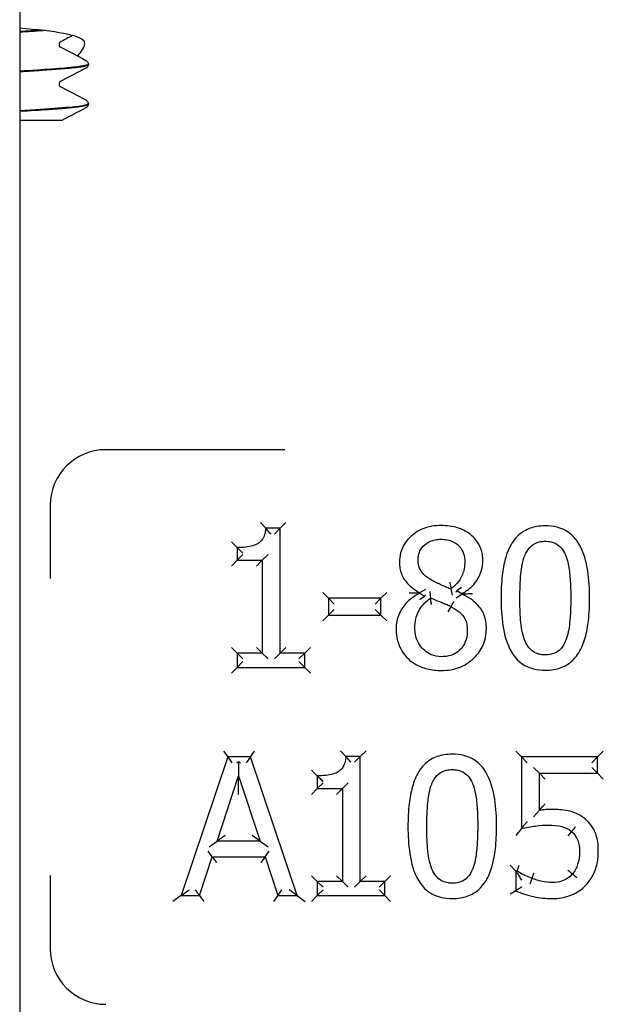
# Model space of a CAD drawing. Header units: inches. Extents: x 24 to 1128, y -69 to 748.
# Tile 510 of 656: x 741.16 to 742.21, y 304.05 to 305.82. Entities that reach past the tile are written whole.
import ezdxf

# ---------------------------------------------------------------- set-up
doc = ezdxf.new("R2010")
doc.units = ezdxf.units.IN
doc.header["$LTSCALE"] = 32
doc.header["$MEASUREMENT"] = 0
doc.layers.add('Visible (ANSI)', color=7, linetype='Continuous', lineweight=30)

msp = doc.modelspace()

# ---------------------------------------------------------------- linework, layer by layer
at = {"layer": 'Visible (ANSI)'}
for p, q in [((741.15563, 310.10867), (741.15563, 294.35867)), ((741.27942, 305.7414), (741.27942, 305.74073)), ((741.27942, 305.6699), (741.27942, 305.66923)), ((741.23176, 305.63992), (741.15563, 305.63992)), ((741.63352, 305.04617), (741.31067, 305.04617)), ((741.21067, 304.94617), (741.21067, 304.81365)), ((741.59936, 304.90451), (741.58974, 304.91492)), ((741.62529, 304.90451), (741.63571, 304.91492)), ((741.62529, 304.90451), (741.59936, 304.90451)), ((741.62529, 304.90451), (741.61487, 304.89409)), ((741.62529, 304.67922), (741.62529, 304.90451)), ((741.5477, 304.86966), (741.53728, 304.88008)), ((741.5477, 304.86966), (741.5477, 304.84677)), ((741.5477, 304.84677), (741.55811, 304.85718)), ((741.59308, 304.84677), (741.6035, 304.85718)), ((741.5477, 304.84677), (741.53728, 304.83635)), ((741.5477, 304.84677), (741.59308, 304.84677)), ((741.59308, 304.84677), (741.58266, 304.83635)), ((741.59308, 304.84677), (741.59308, 304.67922)), ((741.71261, 304.77829), (741.70219, 304.78871)), ((741.80722, 304.77829), (741.81764, 304.78871)), ((741.88733, 304.79421), (741.87691, 304.78822)), ((741.87691, 304.78822), (741.87691, 304.78721)), ((741.88585, 304.78163), (741.87691, 304.78721)), ((741.89697, 304.7787), (741.8958, 304.79042)), ((741.93344, 304.79531), (741.93541, 304.78371)), ((741.94267, 304.77913), (741.95309, 304.78579)), ((741.94407, 304.79234), (741.95309, 304.7868)), ((741.95309, 304.78579), (741.95309, 304.7868)), ((741.80722, 304.77829), (741.71261, 304.77829)), ((741.71261, 304.77829), (741.72303, 304.76787)), ((741.71261, 304.77829), (741.71261, 304.7479)), ((741.80722, 304.77829), (741.7968, 304.76787)), ((741.80722, 304.7479), (741.80722, 304.77829)), ((741.71261, 304.7479), (741.72303, 304.75832)), ((741.80722, 304.7479), (741.7968, 304.75832)), ((741.92857, 304.75399), (741.93364, 304.7631)), ((741.70219, 304.73749), (741.71261, 304.7479)), ((741.71261, 304.7479), (741.80722, 304.7479)), ((741.80722, 304.7479), (741.81764, 304.73749)), ((741.5477, 304.67922), (741.53728, 304.68964)), ((741.59308, 304.67922), (741.5477, 304.67922)), ((741.5477, 304.67922), (741.5477, 304.6537)), ((741.5477, 304.67922), (741.55811, 304.66881)), ((741.59308, 304.67922), (741.58266, 304.68964)), ((741.59308, 304.67922), (741.6035, 304.66881)), ((741.62529, 304.67922), (741.61487, 304.66881)), ((741.62529, 304.67922), (741.63571, 304.68964)), ((741.66966, 304.67922), (741.62529, 304.67922)), ((741.66966, 304.67922), (741.65924, 304.66881)), ((741.66966, 304.67922), (741.68008, 304.68964)), ((741.66966, 304.6537), (741.66966, 304.67922)), ((741.5477, 304.6537), (741.55811, 304.66411)), ((741.66966, 304.6537), (741.65924, 304.66411)), ((741.53728, 304.64328), (741.5477, 304.6537)), ((741.5477, 304.6537), (741.66966, 304.6537)), ((741.66966, 304.6537), (741.68008, 304.64328)), ((741.5233, 304.50249), (741.53078, 304.49208)), ((741.57171, 304.49208), (741.57919, 304.50249)), ((741.74391, 304.49289), (741.73429, 304.50331)), ((741.76984, 304.49289), (741.78026, 304.50331)), ((742.06077, 304.49208), (742.05035, 304.50249)), ((742.19792, 304.49208), (742.20834, 304.50249)), ((741.53078, 304.49208), (741.4465, 304.24208)), ((741.57171, 304.49208), (741.53078, 304.49208)), ((741.53078, 304.49208), (741.53826, 304.48166)), ((741.5472, 304.48166), (741.55041, 304.48399)), ((741.55041, 304.48399), (741.55043, 304.45804)), ((741.55041, 304.48399), (741.55363, 304.48166)), ((741.57171, 304.49208), (741.56422, 304.48166)), ((741.65598, 304.24208), (741.57171, 304.49208)), ((741.76984, 304.49289), (741.74391, 304.49289)), ((741.76984, 304.49289), (741.75942, 304.48247)), ((741.76984, 304.2676), (741.76984, 304.49289)), ((742.06077, 304.49208), (742.06077, 304.36323)), ((742.06077, 304.49208), (742.07118, 304.48166)), ((742.19792, 304.49208), (742.06077, 304.49208)), ((742.19792, 304.49208), (742.1875, 304.48166)), ((742.19792, 304.4627), (742.19792, 304.49208)), ((741.69225, 304.45804), (741.68183, 304.46846)), ((742.09298, 304.4627), (742.08256, 304.47312)), ((742.19792, 304.4627), (742.1875, 304.47312)), ((741.51194, 304.34034), (741.55043, 304.45804)), ((741.55046, 304.42461), (741.55043, 304.45804)), ((741.55043, 304.45804), (741.58913, 304.34034)), ((741.69225, 304.45804), (741.69225, 304.43515)), ((742.09298, 304.4627), (742.10339, 304.45229)), ((742.09298, 304.4627), (742.19792, 304.4627)), ((742.09298, 304.39605), (742.09298, 304.4627)), ((742.19792, 304.4627), (742.20834, 304.45229)), ((741.69225, 304.43515), (741.68183, 304.42473)), ((741.69225, 304.43515), (741.70267, 304.44557)), ((741.69225, 304.43515), (741.73763, 304.43515)), ((741.73763, 304.43515), (741.72721, 304.42473)), ((741.73763, 304.43515), (741.74805, 304.44557)), ((741.73763, 304.43515), (741.73763, 304.2676)), ((742.08256, 304.38415), (742.09298, 304.39605)), ((742.06077, 304.36323), (742.05035, 304.35028)), ((741.52631, 304.35075), (741.51194, 304.34034)), ((741.58913, 304.34034), (741.57474, 304.35075)), ((742.15112, 304.35776), (742.14436, 304.34984)), ((741.49757, 304.32992), (741.51194, 304.34034)), ((741.58913, 304.34034), (741.51194, 304.34034)), ((741.58913, 304.34034), (741.60352, 304.32992)), ((741.48013, 304.24208), (741.50282, 304.31197)), ((741.50282, 304.31197), (741.49525, 304.32239)), ((741.50282, 304.31197), (741.51039, 304.30156)), ((741.50282, 304.31197), (741.59825, 304.31197)), ((741.59825, 304.31197), (741.59067, 304.30156)), ((741.59825, 304.31197), (741.60582, 304.32239)), ((741.59825, 304.31197), (741.62094, 304.24208)), ((742.05043, 304.28645), (742.04002, 304.29686)), ((742.05286, 304.28645), (742.05629, 304.29686)), ((741.21067, 304.27868), (741.21067, 304.14617)), ((741.69225, 304.2676), (741.68183, 304.27802)), ((741.73763, 304.2676), (741.72721, 304.27802)), ((741.76984, 304.2676), (741.78026, 304.27802)), ((741.81421, 304.2676), (741.82463, 304.27802)), ((742.05286, 304.28645), (742.05043, 304.28645)), ((742.05043, 304.28645), (742.05043, 304.25099)), ((742.05043, 304.28645), (742.05227, 304.28461)), ((742.07629, 304.26327), (742.07981, 304.27307)), ((742.16046, 304.27421), (742.15254, 304.28098)), ((741.73763, 304.2676), (741.69225, 304.2676)), ((741.69225, 304.2676), (741.69225, 304.24208)), ((741.69225, 304.2676), (741.70267, 304.25719)), ((741.73763, 304.2676), (741.74805, 304.25719)), ((741.76984, 304.2676), (741.75942, 304.25719)), ((741.81421, 304.2676), (741.76984, 304.2676)), ((741.81421, 304.2676), (741.80379, 304.25719)), ((741.81421, 304.24208), (741.81421, 304.2676)), ((741.4465, 304.24208), (741.432, 304.23166)), ((741.4465, 304.24208), (741.46101, 304.25249)), ((741.4465, 304.24208), (741.48013, 304.24208)), ((741.48013, 304.24208), (741.47256, 304.25249)), ((741.48013, 304.24208), (741.4877, 304.23166)), ((741.62094, 304.24208), (741.61337, 304.23166)), ((741.62094, 304.24208), (741.62851, 304.25249)), ((741.62094, 304.24208), (741.65598, 304.24208)), ((741.65598, 304.24208), (741.64148, 304.25249)), ((741.65598, 304.24208), (741.67049, 304.23166)), ((741.68183, 304.23166), (741.69225, 304.24208)), ((741.69225, 304.24208), (741.70267, 304.25249)), ((741.69225, 304.24208), (741.81421, 304.24208)), ((741.81421, 304.24208), (741.80379, 304.25249)), ((741.81421, 304.24208), (741.82463, 304.23166)), ((742.05043, 304.25099), (742.04002, 304.24451))]:
    msp.add_line(p, q, dxfattribs=at)
for centre, start, end in [((741.31067, 304.94617), 90, 180), ((741.31067, 304.14617), 180, 270)]:
    msp.add_arc(centre, 0.1, start, end, dxfattribs=at)
msp.add_ellipse((741.05349, 305.78047), major_axis=(0.21875, 0), ratio=0.1316525, start_param=0.1108904, end_param=1.0849816, dxfattribs=at)
for points in [[(741.19414, 305.8025), (741.18209, 305.80171), (741.16911, 305.80092), (741.15545, 305.80013)], [(741.2508, 305.7929), (741.24343, 305.78904), (741.23605, 305.78517), (741.22868, 305.7813)], [(741.22868, 305.77232), (741.24402, 305.76427), (741.25937, 305.75623), (741.27471, 305.7482)], [(741.27471, 305.73392), (741.25937, 305.72589), (741.24402, 305.71785), (741.22868, 305.7098)], [(741.22868, 305.70082), (741.24402, 305.69277), (741.25937, 305.68473), (741.27471, 305.6767)], [(741.27471, 305.66242), (741.26039, 305.65493), (741.24607, 305.64743), (741.23176, 305.63992)]]:
    msp.add_open_spline(points, degree=3, dxfattribs=at)
for points, knots in [([(741.15562, 305.79946), (741.16284, 305.79988), (741.16986, 305.8003), (741.17665, 305.80071), (741.18408, 305.80117), (741.1912, 305.80162), (741.19799, 305.80208)], [14.04679048, 14.04679048, 14.04679048, 14.04679048, 14.15656439, 14.15656439, 14.15656439, 14.27673301, 14.27673301, 14.27673301, 14.27673301]), ([(741.22869, 305.78131), (741.22869, 305.78131), (741.22845, 305.78121), (741.22769, 305.78042), (741.22733, 305.77996), (741.2267, 305.77863), (741.22647, 305.77773), (741.22647, 305.77681)], [0.002645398, 0.002645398, 0.002645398, 0.002645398, 0.027589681, 0.027589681, 0.042171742, 0.042171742, 0.057287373, 0.057287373, 0.057287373, 0.057287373]), ([(741.2709, 305.78365), (741.27207, 305.78227), (741.27246, 305.7802), (741.27137, 305.77195), (741.26696, 305.76392), (741.25955, 305.75614)], [0, 0, 0, 0, 0.0813335, 0.0813335, 0.26320463, 0.26320463, 0.26320463, 0.26320463]), ([(741.22647, 305.77681), (741.22647, 305.77543), (741.22703, 305.77414), (741.22796, 305.77285), (741.22832, 305.77258), (741.22863, 305.77235), (741.22869, 305.77232), (741.22869, 305.77232)], [0, 0, 0, 0, 0.022828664, 0.022828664, 0.041633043, 0.041633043, 0.054614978, 0.054614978, 0.054614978, 0.054614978]), ([(741.27471, 305.7482), (741.27549, 305.74779), (741.27634, 305.74729), (741.27774, 305.74585), (741.27824, 305.74521), (741.27906, 305.74356), (741.27937, 305.74251), (741.27942, 305.74142)], [0, 0, 0, 0, 0.028459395, 0.028459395, 0.043235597, 0.043235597, 0.058545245, 0.058545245, 0.058545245, 0.058545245]), ([(741.2791, 305.74142), (741.27914, 305.73963), (741.27132, 305.73784), (741.25575, 305.73605), (741.23424, 305.73358), (741.19822, 305.73111), (741.15552, 305.72863)], [-15.1708472, -15.1708472, -15.1708472, -15.1708472, -14.6990684, -14.6990684, -14.6990684, -14.0467905, -14.0467905, -14.0467905, -14.0467905]), ([(741.15558, 305.72796), (741.16972, 305.72878), (741.18313, 305.72959), (741.19548, 305.73041), (741.2462, 305.73376), (741.27785, 305.73711), (741.27936, 305.74046), (741.2794, 305.74055), (741.27942, 305.74064), (741.27942, 305.74073)], [7.7636052, 7.7636052, 7.7636052, 7.7636052, 7.9785276, 7.9785276, 7.9785276, 8.8619138, 8.8619138, 8.8619138, 8.8853453, 8.8853453, 8.8853453, 8.8853453]), ([(741.27942, 305.7407), (741.27935, 305.73925), (741.27881, 305.73788), (741.27756, 305.736), (741.2769, 305.73539), (741.27574, 305.7345), (741.27522, 305.73419), (741.27471, 305.73392)], [0, 0, 0, 0, 0.020588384, 0.020588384, 0.04017257, 0.04017257, 0.058516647, 0.058516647, 0.058516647, 0.058516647]), ([(741.22869, 305.70981), (741.22869, 305.70981), (741.22845, 305.70971), (741.22769, 305.70892), (741.22733, 305.70846), (741.2267, 305.70713), (741.22647, 305.70623), (741.22647, 305.70531)], [0.002645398, 0.002645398, 0.002645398, 0.002645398, 0.027589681, 0.027589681, 0.042171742, 0.042171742, 0.057287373, 0.057287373, 0.057287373, 0.057287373]), ([(741.22647, 305.70531), (741.22647, 305.70393), (741.22703, 305.70264), (741.22796, 305.70135), (741.22832, 305.70108), (741.22863, 305.70085), (741.22869, 305.70082), (741.22869, 305.70082)], [0, 0, 0, 0, 0.022828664, 0.022828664, 0.041633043, 0.041633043, 0.054614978, 0.054614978, 0.054614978, 0.054614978]), ([(741.27471, 305.6767), (741.27549, 305.67629), (741.27634, 305.67579), (741.27774, 305.67435), (741.27824, 305.67371), (741.27906, 305.67206), (741.27937, 305.67101), (741.27942, 305.66992)], [0, 0, 0, 0, 0.028459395, 0.028459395, 0.043235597, 0.043235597, 0.058545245, 0.058545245, 0.058545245, 0.058545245]), ([(741.15555, 305.65646), (741.1745, 305.65756), (741.19217, 305.65865), (741.20772, 305.65974), (741.25272, 305.6629), (741.27929, 305.66607), (741.27941, 305.66923)], [1.4804199, 1.4804199, 1.4804199, 1.4804199, 1.7685955, 1.7685955, 1.7685955, 2.60216, 2.60216, 2.60216, 2.60216]), ([(741.27913, 305.66992), (741.27927, 305.66872), (741.27581, 305.66751), (741.2686, 305.6663), (741.25035, 305.66325), (741.20842, 305.66019), (741.15561, 305.65713)], [-8.8876619, -8.8876619, -8.8876619, -8.8876619, -8.569564, -8.569564, -8.569564, -7.7636052, -7.7636052, -7.7636052, -7.7636052]), ([(741.27942, 305.6692), (741.27935, 305.66775), (741.27881, 305.66638), (741.27756, 305.6645), (741.2769, 305.66389), (741.27574, 305.663), (741.27522, 305.66269), (741.27471, 305.66242)], [0, 0, 0, 0, 0.020588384, 0.020588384, 0.04017257, 0.04017257, 0.058516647, 0.058516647, 0.058516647, 0.058516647]), ([(741.59936, 304.90451), (741.59912, 304.90151), (741.59869, 304.89859), (741.59717, 304.89211), (741.59588, 304.88866), (741.5928, 304.88343), (741.59121, 304.88144), (741.58819, 304.8787), (741.58693, 304.87776), (741.58558, 304.87695), (741.58279, 304.87528), (741.5795, 304.87393), (741.57201, 304.87175), (741.56773, 304.87097), (741.55824, 304.86989), (741.55298, 304.86966), (741.5477, 304.86966)], [-0.21914518, -0.21914518, -0.21914518, -0.21914518, -0.19291175, -0.19291175, -0.15742494, -0.15742494, -0.13012741, -0.13012741, -0.11306644, -0.11306644, -0.11306644, -0.07974952, -0.07974952, -0.04257171, -0.04257171, 0, 0, 0, 0]), ([(741.60833, 304.89409), (741.60831, 304.89412), (741.60829, 304.89414), (741.60743, 304.89521), (741.60658, 304.89625), (741.60493, 304.89823), (741.60412, 304.89918), (741.60248, 304.90106), (741.60166, 304.90198), (741.60047, 304.9033), (741.60004, 304.90377), (741.5995, 304.90436), (741.59936, 304.90451), (741.59936, 304.90451)], [-0.000246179, -0.000246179, -0.000246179, -0.000246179, 0, 0, 0.010218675, 0.010218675, 0.020229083, 0.020229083, 0.031714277, 0.031714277, 0.040524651, 0.040524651, 0.048289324, 0.048289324, 0.048289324, 0.048289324]), ([(741.91601, 304.90937), (741.91049, 304.90937), (741.90482, 304.90897), (741.89245, 304.90685), (741.88579, 304.90491), (741.87012, 304.89769), (741.86174, 304.89143), (741.84926, 304.87674), (741.84489, 304.86858), (741.84125, 304.8545), (741.84065, 304.8489), (741.84065, 304.84353)], [-0.24108925, -0.24108925, -0.24108925, -0.24108925, -0.20285247, -0.20285247, -0.15755053, -0.15755053, -0.09071955, -0.09071955, -0.03520387, -0.03520387, 0, 0, 0, 0]), ([(741.99117, 304.84575), (741.99117, 304.84967), (741.99087, 304.85371), (741.98899, 304.8642), (741.98673, 304.87061), (741.97899, 304.88386), (741.97312, 304.88998), (741.96015, 304.89948), (741.95317, 304.90286), (741.93605, 304.90829), (741.92587, 304.90937), (741.91601, 304.90937)], [-0.2382608, -0.2382608, -0.2382608, -0.2382608, -0.21252746, -0.21252746, -0.17135413, -0.17135413, -0.11832726, -0.11832726, -0.06910487, -0.06910487, 0, 0, 0, 0]), ([(742.10382, 304.90876), (742.09889, 304.90876), (742.09381, 304.90842), (742.08059, 304.90624), (742.07242, 304.90357), (742.05597, 304.89374), (742.04864, 304.88595), (742.04334, 304.87746), (742.03787, 304.8687), (742.03444, 304.85955), (742.02895, 304.84015), (742.02719, 304.82992), (742.02436, 304.80594), (742.02379, 304.79216), (742.02379, 304.77849)], [-0.39762782, -0.39762782, -0.39762782, -0.39762782, -0.36373585, -0.36373585, -0.30950871, -0.30950871, -0.24393732, -0.24393732, -0.24393732, -0.1766061, -0.1766061, -0.10179305, -0.10179305, 0, 0, 0, 0]), ([(742.18364, 304.7787), (742.18364, 304.79484), (742.18281, 304.81136), (742.17762, 304.84416), (742.17355, 304.86083), (742.16429, 304.87635), (742.15951, 304.88436), (742.153, 304.89189), (742.13241, 304.90586), (742.11748, 304.90876), (742.10382, 304.90876)], [-0.3955508, -0.3955508, -0.3955508, -0.3955508, -0.2754195, -0.2754195, -0.15529321, -0.15529321, -0.15529321, -0.09373364, -0.09373364, 0, 0, 0, 0]), ([(741.87428, 304.84738), (741.87428, 304.85003), (741.87449, 304.85264), (741.87565, 304.85915), (741.87695, 304.86284), (741.8814, 304.87055), (741.88502, 304.8743), (741.89392, 304.88038), (741.89912, 304.88248), (741.90827, 304.88432), (741.91201, 304.88465), (741.91581, 304.88465)], [-0.20028425, -0.20028425, -0.20028425, -0.20028425, -0.17595568, -0.17595568, -0.13702996, -0.13702996, -0.08642653, -0.08642653, -0.03353843, -0.03353843, 0, 0, 0, 0]), ([(741.91581, 304.88465), (741.91919, 304.88465), (741.92254, 304.88441), (741.92995, 304.88318), (741.93388, 304.88198), (741.94255, 304.87778), (741.94692, 304.87416), (741.95373, 304.86541), (741.95603, 304.86058), (741.958, 304.85214), (741.95835, 304.84878), (741.95835, 304.84535)], [-0.2062605, -0.2062605, -0.2062605, -0.2062605, -0.17676842, -0.17676842, -0.13805989, -0.13805989, -0.0834994, -0.0834994, -0.03156312, -0.03156312, 0, 0, 0, 0]), ([(742.06654, 304.85467), (742.06724, 304.85642), (742.068, 304.85812), (742.07147, 304.86492), (742.07481, 304.86943), (742.08294, 304.87635), (742.08766, 304.87863), (742.09647, 304.88065), (742.10011, 304.88101), (742.10382, 304.88101)], [-0.15519829, -0.15519829, -0.15519829, -0.15519829, -0.13862551, -0.13862551, -0.08628485, -0.08628485, -0.03318648, -0.03318648, 0, 0, 0, 0]), ([(742.10382, 304.88101), (742.10664, 304.88101), (742.10943, 304.8808), (742.11484, 304.8799), (742.11745, 304.87918), (742.12368, 304.87665), (742.12707, 304.87439), (742.13333, 304.86828), (742.13608, 304.86436), (742.13909, 304.85838), (742.13982, 304.85675), (742.14049, 304.85507)], [-0.15345791, -0.15345791, -0.15345791, -0.15345791, -0.12815919, -0.12815919, -0.10190337, -0.10190337, -0.06065975, -0.06065975, -0.01592257, -0.01592257, 0, 0, 0, 0]), ([(741.55811, 304.85956), (741.55809, 304.85958), (741.55806, 304.8596), (741.55695, 304.86066), (741.55585, 304.86169), (741.55379, 304.86368), (741.5528, 304.86463), (741.55094, 304.86644), (741.55007, 304.86731), (741.54882, 304.86854), (741.54838, 304.86898), (741.54783, 304.86952), (741.5477, 304.86966), (741.5477, 304.86966)], [-0.049771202, -0.049771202, -0.049771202, -0.049771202, -0.049510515, -0.049510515, -0.038176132, -0.038176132, -0.027254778, -0.027254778, -0.015917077, -0.015917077, -0.007424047, -0.007424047, 0, 0, 0, 0]), ([(741.84065, 304.84353), (741.84065, 304.83988), (741.84089, 304.83611), (741.84265, 304.82528), (741.84515, 304.81803), (741.84956, 304.81172), (741.85396, 304.80542), (741.85923, 304.80054), (741.86868, 304.79329), (741.87278, 304.79062), (741.87691, 304.78822)], [-0.14919736, -0.14919736, -0.14919736, -0.14919736, -0.12498855, -0.12498855, -0.08048513, -0.08048513, -0.08048513, -0.03367511, -0.03367511, 0, 0, 0, 0]), ([(741.89818, 304.81091), (741.89696, 304.81161), (741.89576, 304.81235), (741.88963, 304.81633), (741.88528, 304.82001), (741.87864, 304.82826), (741.87653, 304.83258), (741.87462, 304.84067), (741.87428, 304.84399), (741.87428, 304.84738)], [-0.14393342, -0.14393342, -0.14393342, -0.14393342, -0.13185082, -0.13185082, -0.08070178, -0.08070178, -0.03103914, -0.03103914, 0, 0, 0, 0]), ([(741.95835, 304.84535), (741.95835, 304.8406), (741.95797, 304.83587), (741.95577, 304.82402), (741.9534, 304.81742), (741.94661, 304.80735), (741.94295, 304.80339), (741.93712, 304.79822), (741.93531, 304.79674), (741.93344, 304.79531)], [-0.17159567, -0.17159567, -0.17159567, -0.17159567, -0.13119161, -0.13119161, -0.06654511, -0.06654511, -0.01972886, -0.01972886, 0, 0, 0, 0]), ([(741.95309, 304.7868), (741.95578, 304.78816), (741.95844, 304.78969), (741.96667, 304.79515), (741.97187, 304.79976), (741.98189, 304.81221), (741.986, 304.82001), (741.99026, 304.83417), (741.99117, 304.84), (741.99117, 304.84575)], [-0.15744253, -0.15744253, -0.15744253, -0.15744253, -0.13731944, -0.13731944, -0.09338685, -0.09338685, -0.03591802, -0.03591802, 0, 0, 0, 0]), ([(742.05783, 304.77849), (742.05783, 304.79325), (742.05829, 304.80798), (742.05965, 304.82246), (742.06071, 304.83377), (742.06271, 304.84501), (742.06654, 304.85467)], [-0.20539702, -0.20539702, -0.20539702, -0.20539702, -0.0911634, -0.0911634, -0.0911634, 0, 0, 0, 0]), ([(742.14049, 304.85507), (742.14239, 304.85028), (742.14386, 304.84512), (742.14684, 304.83124), (742.14782, 304.82228), (742.14931, 304.8018), (742.1496, 304.79026), (742.1496, 304.7787)], [-0.20607527, -0.20607527, -0.20607527, -0.20607527, -0.16123509, -0.16123509, -0.08949082, -0.08949082, 0, 0, 0, 0]), ([(741.93344, 304.79531), (741.9302, 304.79636), (741.92695, 304.79757), (741.92046, 304.8002), (741.91721, 304.80162), (741.91399, 304.80311), (741.91124, 304.80438), (741.90852, 304.80566), (741.90318, 304.80826), (741.90053, 304.80959), (741.89818, 304.81091)], [-0.10316194, -0.10316194, -0.10316194, -0.10316194, -0.07498611, -0.07498611, -0.04681028, -0.04681028, -0.04681028, -0.02340514, -0.02340514, 0, 0, 0, 0]), ([(741.93139, 304.80707), (741.93139, 304.80704), (741.9314, 304.80701), (741.93158, 304.80602), (741.93175, 304.80507), (741.93207, 304.80322), (741.93223, 304.80233), (741.9326, 304.80019), (741.9328, 304.79902), (741.93312, 304.79717), (741.93324, 304.79647), (741.9334, 304.79554), (741.93344, 304.79531), (741.93344, 304.79531)], [-0.044688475, -0.044688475, -0.044688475, -0.044688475, -0.044465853, -0.044465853, -0.037097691, -0.037097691, -0.029877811, -0.029877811, -0.018940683, -0.018940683, -0.009212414, -0.009212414, 0, 0, 0, 0]), ([(741.87691, 304.78721), (741.87016, 304.7839), (741.86352, 304.77968), (741.84905, 304.76672), (741.84224, 304.7567), (741.83579, 304.73826), (741.83457, 304.73035), (741.83457, 304.72278)], [-0.17644554, -0.17644554, -0.17644554, -0.17644554, -0.12506903, -0.12506903, -0.04977316, -0.04977316, 0, 0, 0, 0]), ([(741.85821, 304.78819), (741.85826, 304.78819), (741.8583, 304.78819), (741.86159, 304.78813), (741.86494, 304.78806), (741.87032, 304.78792), (741.87241, 304.78785), (741.87478, 304.78778), (741.87547, 304.78775), (741.87606, 304.78773)], [-0.000323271, -0.000323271, -0.000323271, -0.000323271, 0, 0, 0.024747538, 0.024747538, 0.043496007, 0.043496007, 0.051596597, 0.051596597, 0.051596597, 0.051596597]), ([(741.87691, 304.78822), (741.87691, 304.78822), (741.87671, 304.7881), (741.87624, 304.78784), (741.87616, 304.78779), (741.87606, 304.78773)], [0, 0, 0, 0, 0.009031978, 0.009031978, 0.01088713, 0.01088713, 0.01088713, 0.01088713]), ([(741.87606, 304.78773), (741.87623, 304.78763), (741.87638, 304.78754), (741.87677, 304.78729), (741.87691, 304.78721), (741.87691, 304.78721)], [0.004463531, 0.004463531, 0.004463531, 0.004463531, 0.007781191, 0.007781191, 0.015368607, 0.015368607, 0.015368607, 0.015368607]), ([(741.94267, 304.78933), (741.9427, 304.78938), (741.94272, 304.78944), (741.94319, 304.79044), (741.94364, 304.79139), (741.94407, 304.79234)], [-0.0004459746, -0.0004459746, -0.0004459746, -0.0004459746, 0, 0, 0.0079917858, 0.0079917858, 0.0079917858, 0.0079917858]), ([(741.94407, 304.79234), (741.94879, 304.79551), (741.95124, 304.79746), (741.95182, 304.79792), (741.95189, 304.79798), (741.95196, 304.79803)], [-0.0049383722, -0.0049383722, -0.0049383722, -0.0049383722, 0, 0, 0.000690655, 0.000690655, 0.000690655, 0.000690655]), ([(741.95309, 304.7868), (741.95309, 304.7868), (741.95328, 304.78668), (741.95373, 304.78641), (741.95381, 304.78636), (741.9539, 304.7863)], [-0.044899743, -0.044899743, -0.044899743, -0.044899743, -0.035977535, -0.035977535, -0.03420007, -0.03420007, -0.03420007, -0.03420007]), ([(741.95309, 304.78579), (741.95309, 304.78579), (741.95323, 304.78588), (741.95361, 304.78612), (741.95374, 304.7862), (741.9539, 304.7863)], [0, 0, 0, 0, 0.007479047, 0.007479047, 0.010647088, 0.010647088, 0.010647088, 0.010647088]), ([(741.99746, 304.72339), (741.99746, 304.72753), (741.99719, 304.7318), (741.99582, 304.7404), (741.99473, 304.74473), (741.99038, 304.75572), (741.98583, 304.76214), (741.97748, 304.77058), (741.97369, 304.77365), (741.96438, 304.7801), (741.95876, 304.78316), (741.95309, 304.78579)], [-0.17675386, -0.17675386, -0.17675386, -0.17675386, -0.14867142, -0.14867142, -0.12078849, -0.12078849, -0.0760162, -0.0760162, -0.04400779, -0.04400779, 0, 0, 0, 0]), ([(741.9539, 304.7863), (741.95453, 304.78632), (741.95526, 304.78633), (741.9578, 304.78639), (741.96009, 304.78645), (741.96575, 304.78665), (741.96919, 304.7868), (741.97254, 304.78698), (741.97258, 304.78698), (741.97263, 304.78698)], [0.002128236, 0.002128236, 0.002128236, 0.002128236, 0.008988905, 0.008988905, 0.025521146, 0.025521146, 0.046099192, 0.046099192, 0.046368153, 0.046368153, 0.046368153, 0.046368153]), ([(741.8684, 304.72521), (741.8684, 304.73067), (741.86897, 304.73611), (741.87216, 304.74959), (741.87583, 304.75728), (741.88541, 304.76973), (741.89082, 304.77463), (741.89697, 304.7787)], [-0.18604928, -0.18604928, -0.18604928, -0.18604928, -0.13907807, -0.13907807, -0.06392413, -0.06392413, 0, 0, 0, 0]), ([(741.88585, 304.78163), (741.88096, 304.77851), (741.87811, 304.77631), (741.87734, 304.77571), (741.87726, 304.77565), (741.87719, 304.77559)], [-0.0067344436, -0.0067344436, -0.0067344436, -0.0067344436, 0, 0, 0.0007386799, 0.0007386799, 0.0007386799, 0.0007386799]), ([(741.88733, 304.78465), (741.8873, 304.7846), (741.88728, 304.78455), (741.88678, 304.78355), (741.88631, 304.78259), (741.88585, 304.78163)], [-0.0004266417, -0.0004266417, -0.0004266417, -0.0004266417, 0, 0, 0.0080980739, 0.0080980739, 0.0080980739, 0.0080980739]), ([(741.8984, 304.76688), (741.89839, 304.76691), (741.89839, 304.76694), (741.89825, 304.76792), (741.89811, 304.76888), (741.89787, 304.77073), (741.89776, 304.77162), (741.8975, 304.77377), (741.89736, 304.77496), (741.89716, 304.77682), (741.89709, 304.77753), (741.89699, 304.77846), (741.89697, 304.7787), (741.89697, 304.7787)], [-0.044621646, -0.044621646, -0.044621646, -0.044621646, -0.044400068, -0.044400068, -0.03707356, -0.03707356, -0.02988243, -0.02988243, -0.01893434, -0.01893434, -0.009203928, -0.009203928, 0, 0, 0, 0]), ([(741.89697, 304.7787), (741.90054, 304.77725), (741.90411, 304.7758), (741.91126, 304.77293), (741.91485, 304.7715), (741.91844, 304.77009), (741.92114, 304.76902), (741.92381, 304.76792), (741.92893, 304.76559), (741.9314, 304.76437), (741.93364, 304.7631)], [-0.1047588, -0.1047588, -0.1047588, -0.1047588, -0.0755253, -0.0755253, -0.0462918, -0.0462918, -0.0462918, -0.0231459, -0.0231459, 0, 0, 0, 0]), ([(741.93364, 304.7631), (741.93364, 304.7631), (741.93377, 304.76333), (741.93427, 304.76423), (741.93463, 304.76489), (741.93556, 304.76655), (741.93611, 304.76754), (741.93703, 304.7692), (741.93736, 304.76978), (741.93786, 304.77069), (741.93803, 304.77099), (741.93828, 304.77145), (741.93837, 304.7716), (741.93852, 304.77188), (741.93859, 304.77201), (741.93867, 304.77216), (741.93869, 304.77218), (741.9387, 304.7722)], [-0.04147151, -0.04147151, -0.04147151, -0.04147151, -0.031136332, -0.031136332, -0.020800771, -0.020800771, -0.010464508, -0.010464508, -0.005125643, -0.005125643, -0.002449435, -0.002449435, -0.001094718, -0.001094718, 0, 0, 0.000192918, 0.000192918, 0.000192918, 0.000192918]), ([(742.02379, 304.77849), (742.02379, 304.76231), (742.02461, 304.74575), (742.02975, 304.71287), (742.03375, 304.69612), (742.04314, 304.68054), (742.04782, 304.67277), (742.05414, 304.66549), (742.07465, 304.65137), (742.08989, 304.64843), (742.10382, 304.64843)], [-0.39636224, -0.39636224, -0.39636224, -0.39636224, -0.27588328, -0.27588328, -0.15540931, -0.15540931, -0.15540931, -0.09572801, -0.09572801, 0, 0, 0, 0]), ([(742.06634, 304.70313), (742.06207, 304.7143), (742.06001, 304.72646), (742.05809, 304.75218), (742.05783, 304.76533), (742.05783, 304.77849)], [-0.2030371, -0.2030371, -0.2030371, -0.2030371, -0.10151855, -0.10151855, 0, 0, 0, 0]), ([(742.10382, 304.64843), (742.10869, 304.64843), (742.11372, 304.64877), (742.12681, 304.65094), (742.13489, 304.65359), (742.15138, 304.66344), (742.15876, 304.67135), (742.16409, 304.67993), (742.16948, 304.68862), (742.17291, 304.69769), (742.17846, 304.71717), (742.18026, 304.72756), (742.18308, 304.75154), (742.18364, 304.76518), (742.18364, 304.7787)], [-0.3969343, -0.3969343, -0.3969343, -0.3969343, -0.36344063, -0.36344063, -0.30985076, -0.30985076, -0.24348635, -0.24348635, -0.24348635, -0.17661505, -0.17661505, -0.10067261, -0.10067261, 0, 0, 0, 0]), ([(742.1496, 304.7787), (742.1496, 304.76363), (742.14914, 304.74858), (742.14758, 304.73392), (742.1464, 304.72289), (742.1444, 304.71194), (742.14069, 304.70252)], [-0.20539024, -0.20539024, -0.20539024, -0.20539024, -0.08874744, -0.08874744, -0.08874744, 0, 0, 0, 0]), ([(741.93364, 304.7631), (741.93615, 304.76174), (741.9386, 304.76032), (741.94612, 304.75556), (741.95085, 304.75194), (741.95828, 304.74357), (741.96059, 304.73848), (741.96267, 304.72851), (741.96301, 304.72436), (741.96301, 304.72015)], [-0.16889715, -0.16889715, -0.16889715, -0.16889715, -0.14560596, -0.14560596, -0.0945362, -0.0945362, -0.03636008, -0.03636008, 0, 0, 0, 0]), ([(741.83457, 304.72278), (741.83457, 304.71298), (741.83634, 304.70272), (741.84004, 304.6934), (741.84356, 304.68454), (741.84912, 304.67616), (741.85604, 304.6695)], [-0.12818083, -0.12818083, -0.12818083, -0.12818083, -0.06222407, -0.06222407, -0.06222407, 0, 0, 0, 0]), ([(741.91642, 304.67294), (741.90999, 304.67294), (741.90369, 304.67407), (741.88948, 304.67996), (741.88189, 304.68659), (741.87099, 304.70353), (741.8684, 304.7141), (741.8684, 304.72521)], [-0.24211946, -0.24211946, -0.24211946, -0.24211946, -0.18433658, -0.18433658, -0.09638448, -0.09638448, 0, 0, 0, 0]), ([(741.91601, 304.64802), (741.9217, 304.64802), (741.92755, 304.64846), (741.94085, 304.65082), (741.94824, 304.65313), (741.96504, 304.66141), (741.9737, 304.66825), (741.98674, 304.68368), (741.99143, 304.69199), (741.99648, 304.70824), (741.99746, 304.71599), (741.99746, 304.72339)], [-0.27146787, -0.27146787, -0.27146787, -0.27146787, -0.23213286, -0.23213286, -0.18138429, -0.18138429, -0.10931742, -0.10931742, -0.04973135, -0.04973135, 0, 0, 0, 0]), ([(741.96301, 304.72015), (741.96301, 304.7165), (741.96274, 304.71287), (741.96136, 304.70474), (741.96, 304.70039), (741.95524, 304.69077), (741.95118, 304.68589), (741.94077, 304.67789), (741.93433, 304.67518), (741.92382, 304.67324), (741.92015, 304.67294), (741.91642, 304.67294)], [-0.23080417, -0.23080417, -0.23080417, -0.23080417, -0.19912439, -0.19912439, -0.15681606, -0.15681606, -0.09762557, -0.09762557, -0.03265509, -0.03265509, 0, 0, 0, 0]), ([(742.10382, 304.67618), (742.10094, 304.67618), (742.0981, 304.67639), (742.0925, 304.67732), (742.08976, 304.67808), (742.08331, 304.68075), (742.07984, 304.68314), (742.07346, 304.68953), (742.07069, 304.69358), (742.06771, 304.69969), (742.06699, 304.70139), (742.06634, 304.70313)], [-0.1574704, -0.1574704, -0.1574704, -0.1574704, -0.13181294, -0.13181294, -0.10432668, -0.10432668, -0.0618117, -0.0618117, -0.01648612, -0.01648612, 0, 0, 0, 0]), ([(742.14069, 304.70252), (742.14003, 304.70082), (742.13932, 304.69917), (742.13594, 304.69231), (742.13258, 304.68772), (742.12445, 304.68082), (742.11975, 304.67854), (742.11106, 304.67654), (742.10747, 304.67618), (742.10382, 304.67618)], [-0.15478626, -0.15478626, -0.15478626, -0.15478626, -0.13870733, -0.13870733, -0.08539549, -0.08539549, -0.03284442, -0.03284442, 0, 0, 0, 0]), ([(741.85604, 304.6695), (741.85977, 304.66591), (741.86396, 304.66274), (741.87544, 304.65583), (741.88295, 304.6529), (741.8991, 304.64886), (741.90771, 304.64802), (741.91601, 304.64802)], [-0.14467036, -0.14467036, -0.14467036, -0.14467036, -0.11132771, -0.11132771, -0.05797947, -0.05797947, 0, 0, 0, 0]), ([(741.74391, 304.49289), (741.74367, 304.48989), (741.74324, 304.48697), (741.74172, 304.48049), (741.74043, 304.47704), (741.73735, 304.47181), (741.73576, 304.46982), (741.73274, 304.46708), (741.73148, 304.46614), (741.73013, 304.46534), (741.72734, 304.46366), (741.72405, 304.46231), (741.71656, 304.46013), (741.71228, 304.45935), (741.70279, 304.45827), (741.69753, 304.45804), (741.69225, 304.45804)], [-0.21914518, -0.21914518, -0.21914518, -0.21914518, -0.19291175, -0.19291175, -0.15742494, -0.15742494, -0.13012741, -0.13012741, -0.11306644, -0.11306644, -0.11306644, -0.07974952, -0.07974952, -0.04257171, -0.04257171, 0, 0, 0, 0]), ([(741.75288, 304.48247), (741.75286, 304.4825), (741.75284, 304.48252), (741.75198, 304.48359), (741.75113, 304.48463), (741.74948, 304.48661), (741.74867, 304.48756), (741.74703, 304.48944), (741.74621, 304.49036), (741.74502, 304.49168), (741.74459, 304.49215), (741.74405, 304.49274), (741.74391, 304.49289), (741.74391, 304.49289)], [-0.000246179, -0.000246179, -0.000246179, -0.000246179, 0, 0, 0.010218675, 0.010218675, 0.020229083, 0.020229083, 0.031714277, 0.031714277, 0.040524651, 0.040524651, 0.048289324, 0.048289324, 0.048289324, 0.048289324]), ([(741.93597, 304.49714), (741.93104, 304.49714), (741.92597, 304.4968), (741.91275, 304.49462), (741.90457, 304.49195), (741.88812, 304.48212), (741.88079, 304.47433), (741.87549, 304.46584), (741.87002, 304.45709), (741.8666, 304.44793), (741.8611, 304.42853), (741.85934, 304.4183), (741.85651, 304.39433), (741.85594, 304.38054), (741.85594, 304.36688)], [-0.39762782, -0.39762782, -0.39762782, -0.39762782, -0.36373585, -0.36373585, -0.30950871, -0.30950871, -0.24393732, -0.24393732, -0.24393732, -0.1766061, -0.1766061, -0.10179305, -0.10179305, 0, 0, 0, 0]), ([(742.01579, 304.36708), (742.01579, 304.38323), (742.01496, 304.39974), (742.00977, 304.43254), (742.0057, 304.44922), (741.99644, 304.46473), (741.99166, 304.47274), (741.98516, 304.48027), (741.96456, 304.49424), (741.94963, 304.49714), (741.93597, 304.49714)], [-0.3955508, -0.3955508, -0.3955508, -0.3955508, -0.2754195, -0.2754195, -0.15529321, -0.15529321, -0.15529321, -0.09373364, -0.09373364, 0, 0, 0, 0]), ([(741.89869, 304.44305), (741.89939, 304.4448), (741.90015, 304.4465), (741.90362, 304.4533), (741.90697, 304.45781), (741.91509, 304.46473), (741.91981, 304.46702), (741.92862, 304.46903), (741.93226, 304.46939), (741.93597, 304.46939)], [-0.15519829, -0.15519829, -0.15519829, -0.15519829, -0.13862551, -0.13862551, -0.08628485, -0.08628485, -0.03318648, -0.03318648, 0, 0, 0, 0]), ([(741.93597, 304.46939), (741.93879, 304.46939), (741.94158, 304.46918), (741.94699, 304.46828), (741.9496, 304.46756), (741.95583, 304.46504), (741.95922, 304.46277), (741.96548, 304.45666), (741.96823, 304.45274), (741.97124, 304.44676), (741.97197, 304.44513), (741.97264, 304.44346)], [-0.15345791, -0.15345791, -0.15345791, -0.15345791, -0.12815919, -0.12815919, -0.10190337, -0.10190337, -0.06065975, -0.06065975, -0.01592257, -0.01592257, 0, 0, 0, 0]), ([(741.70267, 304.44794), (741.70264, 304.44796), (741.70261, 304.44799), (741.7015, 304.44904), (741.7004, 304.45008), (741.69834, 304.45206), (741.69735, 304.45301), (741.69549, 304.45483), (741.69462, 304.45569), (741.69337, 304.45692), (741.69293, 304.45736), (741.69238, 304.45791), (741.69225, 304.45804), (741.69225, 304.45804)], [-0.049771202, -0.049771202, -0.049771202, -0.049771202, -0.049510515, -0.049510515, -0.038176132, -0.038176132, -0.027254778, -0.027254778, -0.015917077, -0.015917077, -0.007424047, -0.007424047, 0, 0, 0, 0]), ([(741.88998, 304.36688), (741.88998, 304.38163), (741.89045, 304.39636), (741.8918, 304.41084), (741.89286, 304.42215), (741.89486, 304.43339), (741.89869, 304.44305)], [-0.20539702, -0.20539702, -0.20539702, -0.20539702, -0.0911634, -0.0911634, -0.0911634, 0, 0, 0, 0]), ([(741.97264, 304.44346), (741.97454, 304.43866), (741.97601, 304.43351), (741.979, 304.41963), (741.97997, 304.41066), (741.98146, 304.39018), (741.98175, 304.37864), (741.98175, 304.36708)], [-0.20607527, -0.20607527, -0.20607527, -0.20607527, -0.16123509, -0.16123509, -0.08949082, -0.08949082, 0, 0, 0, 0]), ([(742.09298, 304.39605), (742.09298, 304.39605), (742.0931, 304.39619), (742.09358, 304.39673), (742.09397, 304.39717), (742.09509, 304.39845), (742.0959, 304.39936), (742.09773, 304.40139), (742.09877, 304.40254), (742.10097, 304.40492), (742.10214, 304.40619), (742.10334, 304.40746), (742.10337, 304.40748), (742.10339, 304.40751)], [0, 0, 0, 0, 0.006931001, 0.006931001, 0.015008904, 0.015008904, 0.026274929, 0.026274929, 0.038566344, 0.038566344, 0.051474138, 0.051474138, 0.051751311, 0.051751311, 0.051751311, 0.051751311]), ([(742.11567, 304.39747), (742.11202, 304.39747), (742.10846, 304.39735), (742.10493, 304.39716), (742.10092, 304.39696), (742.09693, 304.39658), (742.09298, 304.39605)], [-0.054269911, -0.054269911, -0.054269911, -0.054269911, -0.028353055, -0.028353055, -0.028353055, 0, 0, 0, 0]), ([(742.17361, 304.38187), (742.16542, 304.38815), (742.15469, 304.39312), (742.13479, 304.39702), (742.12513, 304.39747), (742.11567, 304.39747)], [-0.1378587, -0.1378587, -0.1378587, -0.1378587, -0.06892935, -0.06892935, 0, 0, 0, 0]), ([(742.19934, 304.32149), (742.19934, 304.33329), (742.19857, 304.34581), (742.19265, 304.35837), (742.18838, 304.36744), (742.18165, 304.3758), (742.17361, 304.38187)], [-0.14837737, -0.14837737, -0.14837737, -0.14837737, -0.06455875, -0.06455875, -0.06455875, 0, 0, 0, 0]), ([(741.85594, 304.36688), (741.85594, 304.35069), (741.85676, 304.33413), (741.8619, 304.30125), (741.8659, 304.2845), (741.87529, 304.26892), (741.87997, 304.26116), (741.88629, 304.25387), (741.90681, 304.23975), (741.92204, 304.23681), (741.93597, 304.23681)], [-0.39636224, -0.39636224, -0.39636224, -0.39636224, -0.27588328, -0.27588328, -0.15540931, -0.15540931, -0.15540931, -0.09572801, -0.09572801, 0, 0, 0, 0]), ([(741.89849, 304.29151), (741.89422, 304.30268), (741.89217, 304.31484), (741.89024, 304.34056), (741.88998, 304.35371), (741.88998, 304.36688)], [-0.2030371, -0.2030371, -0.2030371, -0.2030371, -0.10151855, -0.10151855, 0, 0, 0, 0]), ([(741.93597, 304.23681), (741.94085, 304.23681), (741.94587, 304.23715), (741.95896, 304.23932), (741.96704, 304.24197), (741.98353, 304.25182), (741.99091, 304.25973), (741.99624, 304.26831), (742.00163, 304.277), (742.00506, 304.28607), (742.01061, 304.30555), (742.01241, 304.31594), (742.01523, 304.33992), (742.01579, 304.35356), (742.01579, 304.36708)], [-0.3969343, -0.3969343, -0.3969343, -0.3969343, -0.36344063, -0.36344063, -0.30985076, -0.30985076, -0.24348635, -0.24348635, -0.24348635, -0.17661505, -0.17661505, -0.10067261, -0.10067261, 0, 0, 0, 0]), ([(741.98175, 304.36708), (741.98175, 304.35201), (741.98129, 304.33696), (741.97973, 304.32231), (741.97855, 304.31128), (741.97655, 304.30033), (741.97284, 304.2909)], [-0.20539024, -0.20539024, -0.20539024, -0.20539024, -0.08874744, -0.08874744, -0.08874744, 0, 0, 0, 0]), ([(742.07118, 304.37584), (742.07116, 304.37581), (742.07113, 304.37578), (742.06988, 304.3743), (742.06865, 304.37282), (742.06635, 304.37007), (742.06526, 304.36875), (742.06347, 304.36656), (742.0627, 304.36563), (742.06167, 304.36435), (742.06131, 304.3639), (742.06087, 304.36336), (742.06077, 304.36323), (742.06077, 304.36323)], [-0.000292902, -0.000292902, -0.000292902, -0.000292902, 0, 0, 0.01451739, 0.01451739, 0.02814407, 0.02814407, 0.039380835, 0.039380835, 0.047240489, 0.047240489, 0.053920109, 0.053920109, 0.053920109, 0.053920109]), ([(742.06077, 304.36323), (742.06876, 304.36498), (742.07749, 304.36647), (742.09377, 304.36874), (742.10199, 304.36931), (742.1102, 304.36931)], [-0.13237563, -0.13237563, -0.13237563, -0.13237563, -0.06618782, -0.06618782, 0, 0, 0, 0]), ([(742.1102, 304.36931), (742.11819, 304.36931), (742.1261, 304.36852), (742.1335, 304.36667), (742.14022, 304.36499), (742.14633, 304.36201), (742.15112, 304.35776)], [-0.12904291, -0.12904291, -0.12904291, -0.12904291, -0.06302328, -0.06302328, -0.06302328, 0, 0, 0, 0]), ([(742.15789, 304.36568), (742.15787, 304.36566), (742.15785, 304.36564), (742.15694, 304.36458), (742.15606, 304.36354), (742.15443, 304.36163), (742.15369, 304.36077), (742.15245, 304.35932), (742.15196, 304.35874), (742.15129, 304.35796), (742.15112, 304.35776), (742.15112, 304.35776)], [-0.000192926, -0.000192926, -0.000192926, -0.000192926, 0, 0, 0.010495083, 0.010495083, 0.020832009, 0.020832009, 0.031167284, 0.031167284, 0.041501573, 0.041501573, 0.041501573, 0.041501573]), ([(742.15112, 304.35776), (742.15607, 304.35369), (742.15994, 304.34818), (742.16442, 304.33638), (742.1653, 304.3291), (742.1653, 304.3217)], [-0.12473905, -0.12473905, -0.12473905, -0.12473905, -0.06236953, -0.06236953, 0, 0, 0, 0]), ([(742.1653, 304.3217), (742.1653, 304.31354), (742.16438, 304.30549), (742.16206, 304.2984), (742.15996, 304.29197), (742.15675, 304.286), (742.15254, 304.28098)], [-0.12855681, -0.12855681, -0.12855681, -0.12855681, -0.06049468, -0.06049468, -0.06049468, 0, 0, 0, 0]), ([(742.17726, 304.26132), (742.18084, 304.26518), (742.18405, 304.26946), (742.19115, 304.28122), (742.1943, 304.28894), (742.19844, 304.30507), (742.19934, 304.31342), (742.19934, 304.32149)], [-0.14603679, -0.14603679, -0.14603679, -0.14603679, -0.11135425, -0.11135425, -0.05586219, -0.05586219, 0, 0, 0, 0]), ([(741.93597, 304.26457), (741.93309, 304.26457), (741.93025, 304.26477), (741.92465, 304.26571), (741.92191, 304.26646), (741.91546, 304.26913), (741.91199, 304.27152), (741.90561, 304.27791), (741.90284, 304.28197), (741.89986, 304.28807), (741.89914, 304.28977), (741.89849, 304.29151)], [-0.1574704, -0.1574704, -0.1574704, -0.1574704, -0.13181294, -0.13181294, -0.10432668, -0.10432668, -0.0618117, -0.0618117, -0.01648612, -0.01648612, 0, 0, 0, 0]), ([(741.97284, 304.2909), (741.97219, 304.2892), (741.97147, 304.28755), (741.96809, 304.28069), (741.96473, 304.2761), (741.9566, 304.2692), (741.9519, 304.26693), (741.94321, 304.26492), (741.93962, 304.26457), (741.93597, 304.26457)], [-0.15478626, -0.15478626, -0.15478626, -0.15478626, -0.13870733, -0.13870733, -0.08539549, -0.08539549, -0.03284442, -0.03284442, 0, 0, 0, 0]), ([(742.05286, 304.28645), (742.05286, 304.28645), (742.05278, 304.28621), (742.05254, 304.28545), (742.05242, 304.28507), (742.05227, 304.28461)], [0, 0, 0, 0, 0.009850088, 0.009850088, 0.016102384, 0.016102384, 0.016102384, 0.016102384]), ([(742.05227, 304.28461), (742.0525, 304.28416), (742.05273, 304.28372), (742.05389, 304.28154), (742.05509, 304.27942), (742.05784, 304.27475), (742.05931, 304.27232), (742.0608, 304.26993), (742.06082, 304.26989), (742.06085, 304.26985)], [0.00682008, 0.00682008, 0.00682008, 0.00682008, 0.011641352, 0.011641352, 0.032741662, 0.032741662, 0.053679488, 0.053679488, 0.054038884, 0.054038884, 0.054038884, 0.054038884]), ([(742.07981, 304.27307), (742.07917, 304.27331), (742.07854, 304.27355), (742.07728, 304.27404), (742.07665, 304.27428), (742.07602, 304.27453), (742.07187, 304.27618), (742.06781, 304.27799), (742.06391, 304.27996), (742.05984, 304.28202), (742.05586, 304.28424), (742.05286, 304.28645)], [-0.083929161, -0.083929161, -0.083929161, -0.083929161, -0.07847822, -0.07847822, -0.073027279, -0.073027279, -0.073027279, -0.036917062, -0.036917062, -0.036917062, 0, 0, 0, 0]), ([(742.07981, 304.27307), (742.07981, 304.27307), (742.0799, 304.27332), (742.08025, 304.27429), (742.0805, 304.275), (742.08115, 304.2768), (742.08153, 304.27786), (742.08238, 304.28023), (742.08284, 304.28151), (742.08332, 304.28283), (742.08332, 304.28285), (742.08333, 304.28288)], [0, 0, 0, 0, 0.010335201, 0.010335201, 0.020670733, 0.020670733, 0.031006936, 0.031006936, 0.041500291, 0.041500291, 0.041693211, 0.041693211, 0.041693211, 0.041693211]), ([(742.11648, 304.26578), (742.11007, 304.26578), (742.10376, 304.26634), (742.09794, 304.26771), (742.09193, 304.26912), (742.08586, 304.27098), (742.07981, 304.27307)], [-0.10419022, -0.10419022, -0.10419022, -0.10419022, -0.05077022, -0.05077022, -0.05077022, 0, 0, 0, 0]), ([(742.15254, 304.28098), (742.14736, 304.27504), (742.14091, 304.27086), (742.12775, 304.26665), (742.12211, 304.26578), (742.11648, 304.26578)], [-0.12444112, -0.12444112, -0.12444112, -0.12444112, -0.05081973, -0.05081973, 0, 0, 0, 0]), ([(742.15254, 304.28098), (742.15254, 304.28098), (742.15234, 304.28115), (742.15156, 304.28182), (742.15098, 304.28231), (742.14953, 304.28355), (742.14867, 304.28428), (742.14676, 304.28592), (742.14573, 304.2868), (742.14466, 304.28771), (742.14464, 304.28773), (742.14462, 304.28774)], [-0.041500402, -0.041500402, -0.041500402, -0.041500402, -0.031165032, -0.031165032, -0.020829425, -0.020829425, -0.010493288, -0.010493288, 0, 0, 0.000192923, 0.000192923, 0.000192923, 0.000192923]), ([(742.06085, 304.25772), (742.06082, 304.2577), (742.0608, 304.25769), (742.05989, 304.25708), (742.05901, 304.25649), (742.05729, 304.25537), (742.05646, 304.25483), (742.05457, 304.2536), (742.05355, 304.25296), (742.05198, 304.25196), (742.05139, 304.25159), (742.05063, 304.25111), (742.05043, 304.25099), (742.05043, 304.25099)], [-0.000231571, -0.000231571, -0.000231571, -0.000231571, 0, 0, 0.00809933, 0.00809933, 0.016011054, 0.016011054, 0.027158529, 0.027158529, 0.036723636, 0.036723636, 0.045624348, 0.045624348, 0.045624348, 0.045624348]), ([(742.11587, 304.23681), (742.12747, 304.23681), (742.13977, 304.23868), (742.15102, 304.2434), (742.16058, 304.24741), (742.16988, 304.25339), (742.17726, 304.26132)], [-0.1503462, -0.1503462, -0.1503462, -0.1503462, -0.06994866, -0.06994866, -0.06994866, 0, 0, 0, 0]), ([(742.05043, 304.25099), (742.06091, 304.24584), (742.07165, 304.24267), (742.09347, 304.238), (742.10472, 304.23681), (742.11587, 304.23681)], [-0.15898427, -0.15898427, -0.15898427, -0.15898427, -0.07949214, -0.07949214, 0, 0, 0, 0])]:
    msp.add_open_spline(points, degree=3, knots=knots, dxfattribs=at)

doc.saveas('drawing.dxf')
